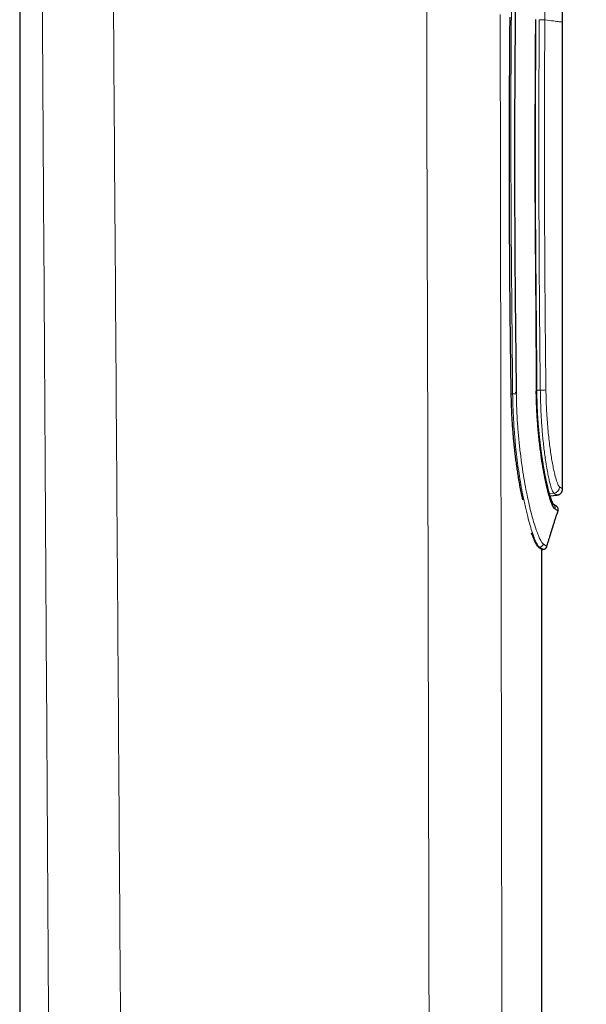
# Model space of a CAD drawing. Header units: millimetres. Extents: x 8 to 428, y 12 to 633.
# Tile 620 of 656: x 365 to 392, y 434 to 481. Entities that reach past the tile are written whole.
import ezdxf

# ---------------------------------------------------------------- set-up
doc = ezdxf.new("R2010")
doc.units = ezdxf.units.MM

msp = doc.modelspace()

# ---------------------------------------------------------------- linework, layer by layer
at = {"color": 7, "linetype": 'Continuous', "lineweight": 30}
for p, q in [((365.296, 487.16), (365.293, 373.28)), ((391.293, 458.263), (391.293, 480.633)), ((390.692, 457.932), (391.021, 457.96)), ((390.537, 455.498), (390.536, 455.498)), ((390.293, 373.294), (390.295, 455.359)), ((390.295, 455.359), (390.353, 455.359))]:
    msp.add_line(p, q, dxfattribs=at)
at = {"color": 8, "linetype": 'Continuous', "lineweight": 0}
for p, q in [((388.903, 462.813), (388.819, 462.813)), ((389.077, 462.882), (389.027, 462.882)), ((390.228, 462.987), (390.063, 462.986)), ((390.878, 458.054), (390.662, 458.035)), ((390.185, 455.47), (390.133, 455.47))]:
    msp.add_line(p, q, dxfattribs=at)
at = {"color": 8, "linetype": 'Continuous', "lineweight": 0, "flags": 128}
msp.add_lwpolyline([(385.02, 378.565), (384.899, 430.252), (384.832, 460.236), (384.797, 476.264), (384.789, 480.395), (384.787, 481.49), (384.786, 481.795), (384.786, 481.887), (384.786, 481.938)], dxfattribs=at)
at = {"color": 8, "linetype": 'Continuous', "lineweight": 0}
for centre, radius, start, end in [((388.906, 464.51), 1.697, 269.8752, 275.7678), ((390.036, 462.991), 0.0548, 265.8711, 300.3953), ((390.252, 464.467), 1.481, 269.0496, 279.4771), ((390.85, 458.354), 0.301, 275.3456, 359.7387), ((390.734, 457.366), 0.199, 341.6491, 55.2492), ((390.184, 455.671), 0.201, 270.4178, 343.0447)]:
    msp.add_arc(centre, radius, start, end, dxfattribs=at)
at = {"color": 7, "linetype": 'Continuous', "lineweight": 30}
for points, knots in [([(391.293, 480.633), (391.293, 480.832), (391.293, 481.286), (391.295, 481.993), (391.301, 482.754), (391.312, 483.512), (391.331, 484.269), (391.357, 485.01), (391.39, 485.736), (391.43, 486.448), (391.477, 487.159), (391.531, 487.868), (391.594, 488.605), (391.668, 489.369), (391.754, 490.159), (391.848, 490.949), (391.951, 491.738), (392.062, 492.526), (392.182, 493.313), (392.303, 494.071), (392.389, 494.565), (392.429, 494.798)], [0, 0, 0, 0, 0.041927, 0.095602, 0.149058, 0.202339, 0.255492, 0.308616, 0.3587, 0.408771, 0.458817, 0.508831, 0.558846, 0.614689, 0.670555, 0.726443, 0.782352, 0.838279, 0.894222, 0.950178, 1, 1, 1, 1]), ([(389.961, 490.355), (389.733, 489.228), (389.279, 486.976), (389.039, 483.529), (389.019, 480.079), (388.99, 476.243), (388.994, 472.022), (389.016, 467.419), (389.057, 464.354), (389.077, 462.822)], [0, 0, 0, 0, 0.124922, 0.24981, 0.374788, 0.499787, 0.666482, 0.833224, 1, 1, 1, 1]), ([(388.763, 480.872), (388.76, 480.445), (388.752, 479.591), (388.744, 478.312), (388.738, 477.036), (388.734, 475.764), (388.732, 474.495), (388.732, 473.23), (388.735, 471.971), (388.739, 470.698), (388.746, 469.408), (388.756, 468.095), (388.768, 466.779), (388.782, 465.46), (388.799, 464.137), (388.812, 463.255), (388.819, 462.813)], [0, 0, 0, 0, 0.07098, 0.141768, 0.212365, 0.28277, 0.352984, 0.423007, 0.49284, 0.561955, 0.634443, 0.707139, 0.780042, 0.853153, 0.926473, 1, 1, 1, 1]), ([(390.064, 462.944), (390.063, 463.048), (390.062, 463.252), (390.061, 463.553), (390.059, 463.842), (390.058, 464.122), (390.056, 464.389), (390.054, 464.644), (390.053, 464.887), (390.051, 465.121), (390.049, 465.346), (390.047, 465.562), (390.046, 465.77), (390.044, 465.967), (390.042, 466.154), (390.041, 466.331), (390.039, 466.497), (390.038, 466.647), (390.037, 466.781), (390.036, 466.903), (390.035, 467.022), (390.034, 467.14), (390.033, 467.258), (390.031, 467.377), (390.03, 467.497), (390.028, 467.703), (390.026, 467.997), (390.022, 468.427), (390.018, 468.908), (390.014, 469.438), (390.01, 469.971), (390.006, 470.503), (390.003, 471.036), (390.001, 471.516), (390, 471.945), (389.999, 472.323), (389.998, 472.701), (389.997, 473.079), (389.997, 473.456), (389.996, 473.822), (389.996, 474.173), (389.996, 474.508), (389.996, 474.834), (389.996, 475.151), (389.997, 475.391), (389.997, 475.558), (389.997, 475.657), (389.997, 475.761), (389.997, 475.872), (389.998, 475.989), (389.998, 476.112), (389.998, 476.241), (389.998, 476.377), (389.999, 476.53), (389.999, 476.7), (390, 476.888), (390, 477.086), (390.001, 477.293), (390.002, 477.51), (390.002, 477.736), (390.003, 477.972), (390.004, 478.217), (390.006, 478.472), (390.007, 478.737), (390.008, 479.011), (390.009, 479.289), (390.011, 479.57), (390.013, 479.854), (390.014, 480.147), (390.016, 480.449), (390.018, 480.652), (390.018, 480.756)], [0, 0, 0, 0, 0.017522, 0.034423, 0.050714, 0.066404, 0.0815, 0.095752, 0.10944, 0.122566, 0.135132, 0.147378, 0.159042, 0.170126, 0.180627, 0.190548, 0.199885, 0.20864, 0.215822, 0.222564, 0.229173, 0.235806, 0.242464, 0.249146, 0.255853, 0.262585, 0.283901, 0.30546, 0.335009, 0.364884, 0.394794, 0.424704, 0.454588, 0.484415, 0.505627, 0.526829, 0.548038, 0.569252, 0.590473, 0.611496, 0.630805, 0.649609, 0.667909, 0.685704, 0.702996, 0.708315, 0.713759, 0.719593, 0.725817, 0.732432, 0.739309, 0.746564, 0.754196, 0.762205, 0.772231, 0.782792, 0.793887, 0.805517, 0.817682, 0.830382, 0.843616, 0.857384, 0.871688, 0.886526, 0.901899, 0.917807, 0.933295, 0.949259, 0.965697, 0.982611, 1, 1, 1, 1]), ([(388.819, 462.813), (388.822, 462.643), (388.829, 462.3), (388.852, 461.786), (388.877, 461.374), (388.899, 461.067), (388.916, 460.863), (388.934, 460.659), (388.953, 460.455), (388.974, 460.252), (388.999, 460.027), (389.029, 459.776), (389.065, 459.497), (389.106, 459.211), (389.151, 458.92), (389.199, 458.624), (389.252, 458.326), (389.309, 458.03), (389.349, 457.829), (389.37, 457.734), (389.371, 457.732)], [0, 0, 0, 0, 0.088873, 0.179755, 0.272673, 0.309745, 0.347138, 0.384851, 0.422888, 0.461248, 0.499932, 0.552426, 0.607716, 0.665806, 0.726697, 0.790392, 0.856892, 0.9262, 0.998315, 1, 1, 1, 1]), ([(390.923, 457.303), (390.9, 457.325), (390.856, 457.369), (390.773, 457.545), (390.684, 457.801), (390.589, 458.139), (390.492, 458.551), (390.397, 459.034), (390.306, 459.578), (390.223, 460.176), (390.151, 460.82), (390.093, 461.501), (390.051, 462.21), (390.038, 462.695), (390.032, 462.937)], [0, 0, 0, 0, 0.083565, 0.167097, 0.250675, 0.334257, 0.417766, 0.501172, 0.584499, 0.667742, 0.750896, 0.834, 0.917022, 1, 1, 1, 1]), ([(390.857, 457.522), (390.857, 457.522), (390.857, 457.522), (390.855, 457.524), (390.853, 457.528), (390.85, 457.532), (390.848, 457.536), (390.845, 457.54), (390.842, 457.545), (390.838, 457.552), (390.832, 457.563), (390.825, 457.576), (390.818, 457.591), (390.81, 457.607), (390.803, 457.623), (390.796, 457.638), (390.79, 457.654), (390.783, 457.669), (390.778, 457.682), (390.774, 457.693), (390.77, 457.702), (390.767, 457.711), (390.763, 457.721), (390.758, 457.734), (390.753, 457.749), (390.746, 457.767), (390.739, 457.787), (390.732, 457.809), (390.724, 457.832), (390.717, 457.853), (390.711, 457.873), (390.704, 457.893), (390.699, 457.911), (390.693, 457.928), (390.688, 457.944), (390.683, 457.961), (390.678, 457.979), (390.671, 458.004), (390.662, 458.035), (390.65, 458.075), (390.635, 458.131), (390.616, 458.203), (390.593, 458.293), (390.574, 458.372), (390.558, 458.437), (390.548, 458.483), (390.538, 458.525), (390.53, 458.563), (390.522, 458.598), (390.515, 458.631), (390.507, 458.666), (390.499, 458.705), (390.49, 458.748), (390.479, 458.801), (390.466, 458.867), (390.451, 458.944), (390.435, 459.029), (390.417, 459.12), (390.401, 459.212), (390.385, 459.302), (390.371, 459.388), (390.356, 459.473), (390.343, 459.555), (390.331, 459.632), (390.32, 459.705), (390.309, 459.773), (390.3, 459.837), (390.292, 459.895), (390.281, 459.969), (390.268, 460.063), (390.255, 460.16), (390.245, 460.242), (390.237, 460.307), (390.229, 460.373), (390.22, 460.443), (390.212, 460.516), (390.203, 460.594), (390.194, 460.678), (390.184, 460.767), (390.174, 460.864), (390.164, 460.969), (390.154, 461.084), (390.143, 461.209), (390.131, 461.346), (390.12, 461.493), (390.11, 461.649), (390.099, 461.814), (390.091, 461.976), (390.083, 462.133), (390.077, 462.284), (390.072, 462.44), (390.068, 462.603), (390.065, 462.771), (390.064, 462.886), (390.064, 462.944)], [0, 0, 0, 0, 0.003677, 0.010317, 0.017873, 0.024632, 0.030503, 0.035481, 0.039646, 0.047481, 0.056411, 0.066441, 0.077197, 0.088261, 0.096336, 0.104567, 0.11287, 0.120376, 0.126855, 0.131224, 0.134959, 0.138649, 0.142958, 0.147888, 0.154122, 0.161128, 0.168909, 0.177284, 0.185235, 0.192598, 0.199373, 0.20556, 0.211499, 0.21677, 0.221525, 0.226568, 0.232017, 0.23787, 0.247887, 0.258906, 0.270774, 0.292341, 0.314204, 0.336362, 0.347304, 0.357307, 0.366318, 0.374334, 0.381357, 0.38774, 0.394895, 0.402328, 0.410715, 0.420056, 0.43342, 0.447729, 0.462945, 0.479071, 0.496095, 0.51009, 0.524543, 0.538426, 0.551446, 0.563605, 0.574906, 0.585349, 0.594937, 0.60367, 0.611639, 0.627789, 0.645155, 0.653962, 0.663053, 0.672427, 0.682085, 0.692083, 0.702958, 0.714139, 0.72622, 0.739204, 0.75309, 0.76788, 0.784556, 0.802253, 0.820972, 0.840715, 0.861485, 0.883284, 0.901136, 0.919626, 0.938756, 0.958527, 0.978941, 1, 1, 1, 1]), ([(391.022, 457.96), (391.033, 457.962), (391.055, 457.964), (391.086, 457.973), (391.114, 457.983), (391.14, 457.996), (391.164, 458.01), (391.185, 458.026), (391.203, 458.042), (391.222, 458.061), (391.242, 458.087), (391.26, 458.116), (391.275, 458.149), (391.287, 458.183), (391.294, 458.22), (391.295, 458.246), (391.296, 458.259)], [0, 0, 0, 0, 0.077182, 0.149754, 0.216706, 0.277222, 0.346848, 0.402993, 0.450286, 0.509823, 0.583706, 0.671302, 0.745297, 0.825501, 0.910839, 1, 1, 1, 1]), ([(390.993, 457.428), (390.993, 457.428), (390.994, 457.428), (390.99, 457.43), (390.984, 457.434), (390.974, 457.441), (390.962, 457.45), (390.947, 457.46), (390.931, 457.471), (390.913, 457.484), (390.893, 457.497), (390.874, 457.51), (390.862, 457.519), (390.857, 457.522)], [0, 0, 0, 0, 0.06282, 0.172624, 0.280227, 0.385607, 0.488736, 0.589581, 0.68254, 0.773403, 0.86214, 0.948717, 1, 1, 1, 1]), ([(390.995, 457.427), (390.995, 457.427), (390.995, 457.427), (390.99, 457.43), (390.985, 457.434), (390.979, 457.438), (390.976, 457.44)], [0, 0, 0, 0, 0.223302, 0.523533, 0.817045, 1, 1, 1, 1]), ([(391.08, 457.197), (391.084, 457.211), (391.09, 457.238), (391.089, 457.278), (391.082, 457.313), (391.072, 457.337), (391.064, 457.353), (391.058, 457.364), (391.051, 457.375), (391.041, 457.387), (391.028, 457.401), (391.012, 457.415), (391, 457.423), (390.994, 457.427)], [0, 0, 0, 0, 0.144265, 0.279094, 0.398103, 0.496792, 0.537687, 0.577018, 0.623521, 0.678893, 0.767839, 0.874816, 1, 1, 1, 1]), ([(390.537, 455.498), (390.543, 455.518), (390.56, 455.574), (390.587, 455.661), (390.616, 455.756), (390.642, 455.841), (390.665, 455.915), (390.685, 455.978), (390.701, 456.029), (390.713, 456.069), (390.723, 456.102), (390.733, 456.132), (390.742, 456.162), (390.752, 456.194), (390.761, 456.223), (390.769, 456.248), (390.777, 456.272), (390.785, 456.299), (390.796, 456.333), (390.807, 456.37), (390.82, 456.409), (390.833, 456.451), (390.849, 456.5), (390.868, 456.559), (390.89, 456.628), (390.915, 456.709), (390.944, 456.798), (390.976, 456.896), (391.01, 457.002), (391.044, 457.104), (391.066, 457.171), (391.075, 457.199)], [0, 0, 0, 0, 0.0358991, 0.0979911, 0.1538786, 0.2035571, 0.2470224, 0.2842707, 0.315299, 0.3373459, 0.3551589, 0.3726318, 0.3905555, 0.4089341, 0.4273264, 0.4422926, 0.453463, 0.4697373, 0.4896599, 0.5132318, 0.5341372, 0.5589637, 0.5877214, 0.6204119, 0.6625864, 0.70989, 0.7623148, 0.8198516, 0.8824904, 0.9502216, 1, 1, 1, 1]), ([(391.08, 457.197), (391.074, 457.202), (391.061, 457.212), (390.969, 457.272), (390.923, 457.303)], [0, 0, 0, 0, 0.497326, 1, 1, 1, 1]), ([(389.794, 456.154), (389.795, 456.152), (389.83, 456.049), (389.896, 455.887), (389.984, 455.682), (390.064, 455.535), (390.11, 455.492), (390.133, 455.47)], [0, 0, 0, 0, 0.005597, 0.243348, 0.488292, 0.740491, 1, 1, 1, 1]), ([(390.133, 455.47), (390.149, 455.459), (390.182, 455.436), (390.221, 455.409), (390.253, 455.388), (390.276, 455.372), (390.29, 455.363), (390.296, 455.358), (390.295, 455.359), (390.295, 455.359)], [0, 0, 0, 0, 0.1607011, 0.3212199, 0.4815882, 0.6418381, 0.8020014, 0.9621103, 1, 1, 1, 1]), ([(390.354, 455.359), (390.367, 455.36), (390.39, 455.361), (390.419, 455.369), (390.438, 455.377), (390.451, 455.384), (390.465, 455.392), (390.483, 455.406), (390.506, 455.427), (390.524, 455.452), (390.537, 455.477), (390.542, 455.491), (390.545, 455.498)], [0, 0, 0, 0, 0.151593, 0.278999, 0.348208, 0.403863, 0.450692, 0.544406, 0.669554, 0.823281, 0.909286, 1, 1, 1, 1])]:
    msp.add_open_spline(points, degree=3, knots=knots, dxfattribs=at)
at = {"color": 8, "linetype": 'Continuous', "lineweight": 0}
for points, knots in [([(388.903, 462.813), (388.898, 463.352), (388.888, 464.431), (388.872, 466.05), (388.858, 467.528), (388.85, 468.52), (388.846, 469.024), (388.845, 469.181), (388.844, 469.337), (388.843, 469.494), (388.841, 469.655), (388.838, 470.075), (388.834, 470.747), (388.829, 471.63), (388.825, 472.462), (388.822, 473.242), (388.82, 474), (388.818, 474.736), (388.818, 475.361), (388.818, 475.881), (388.819, 476.231), (388.819, 476.447), (388.819, 476.533), (388.819, 476.559), (388.819, 476.585), (388.819, 476.612), (388.82, 476.642), (388.82, 476.75), (388.82, 476.929), (388.821, 477.178), (388.821, 477.416), (388.822, 477.64), (388.823, 477.836), (388.823, 478.005), (388.823, 478.147), (388.824, 478.262), (388.824, 478.336), (388.824, 478.395), (388.824, 478.448), (388.825, 478.516), (388.825, 478.586), (388.825, 478.655), (388.826, 478.805), (388.827, 479.022), (388.828, 479.303), (388.829, 479.516), (388.831, 479.676), (388.831, 479.786), (388.832, 479.893), (388.833, 479.999), (388.834, 480.111), (388.835, 480.232), (388.836, 480.362), (388.839, 480.65), (388.844, 481.088), (388.853, 481.67), (388.861, 482.128), (388.868, 482.469), (388.873, 482.698), (388.879, 482.922), (388.885, 483.143), (388.891, 483.36), (388.897, 483.588), (388.91, 483.975), (388.936, 484.514), (388.973, 485.092), (389.012, 485.561), (389.046, 485.926), (389.084, 486.285), (389.126, 486.637), (389.172, 486.983), (389.222, 487.33), (389.278, 487.686), (389.334, 488.028), (389.391, 488.356), (389.442, 488.64), (389.492, 488.908), (389.541, 489.164), (389.594, 489.439), (389.653, 489.738), (389.717, 490.06), (389.761, 490.283), (389.785, 490.398)], [0, 0, 0, 0, 0.058587, 0.117174, 0.175763, 0.219074, 0.224746, 0.230418, 0.23609, 0.241762, 0.247434, 0.25349, 0.287374, 0.320265, 0.349302, 0.377518, 0.404912, 0.431484, 0.457235, 0.472689, 0.487831, 0.495178, 0.496135, 0.49709, 0.498044, 0.498997, 0.499948, 0.50133, 0.510687, 0.519308, 0.528385, 0.536473, 0.543573, 0.549684, 0.554807, 0.558941, 0.562087, 0.562913, 0.56528, 0.567816, 0.57033, 0.572822, 0.575292, 0.586642, 0.596367, 0.605705, 0.609748, 0.613715, 0.617605, 0.621417, 0.625153, 0.629788, 0.634509, 0.639196, 0.661027, 0.682058, 0.702288, 0.710713, 0.718992, 0.727123, 0.735108, 0.742945, 0.750641, 0.759909, 0.784909, 0.809203, 0.822696, 0.835965, 0.849014, 0.861843, 0.874455, 0.8869, 0.899906, 0.913496, 0.924583, 0.936032, 0.9449, 0.954169, 0.964313, 0.975333, 0.987229, 1, 1, 1, 1]), ([(391.192, 490.155), (391.12, 489.709), (390.976, 488.821), (390.788, 487.484), (390.634, 486.146), (390.533, 484.803), (390.478, 483.455), (390.452, 482.101), (390.447, 481.197), (390.444, 480.744)], [0, 0, 0, 0, 0.143334, 0.286218, 0.428659, 0.570845, 0.713413, 0.856485, 1, 1, 1, 1]), ([(367.018, 378.627), (366.972, 385.844), (366.879, 400.277), (366.743, 421.928), (366.609, 443.578), (366.477, 465.229), (366.389, 479.663), (366.346, 486.879)], [0, 0, 0, 0, 0.2, 0.4, 0.599999, 0.799999, 1, 1, 1, 1]), ([(370.478, 378.566), (370.431, 385.77), (370.338, 400.157), (370.195, 421.704), (370.05, 443.184), (369.902, 464.598), (369.801, 478.851), (369.751, 485.967)], [0, 0, 0, 0, 0.20124, 0.40186, 0.60186, 0.80124, 1, 1, 1, 1]), ([(388.305, 480.995), (388.305, 480.983), (388.305, 480.957), (388.305, 480.912), (388.306, 480.857), (388.306, 480.793), (388.306, 480.718), (388.306, 480.634), (388.306, 480.543), (388.306, 480.446), (388.306, 480.343), (388.307, 480.231), (388.307, 480.112), (388.307, 479.984), (388.307, 479.847), (388.307, 479.703), (388.308, 479.55), (388.308, 479.389), (388.308, 479.22), (388.309, 479.042), (388.309, 478.864), (388.309, 478.686), (388.309, 478.51), (388.31, 478.369), (388.31, 478.266), (388.31, 478.204), (388.31, 478.139), (388.31, 478.075), (388.31, 478.013), (388.31, 477.956), (388.31, 477.901), (388.31, 477.856), (388.31, 477.82), (388.311, 477.794), (388.311, 477.771), (388.311, 477.749), (388.311, 477.727), (388.311, 477.678), (388.311, 477.573), (388.311, 477.363), (388.312, 476.984), (388.313, 476.485), (388.314, 475.914), (388.315, 475.25), (388.316, 474.475), (388.317, 473.587), (388.319, 472.702), (388.32, 471.816), (388.326, 468.59), (388.332, 465.399), (388.336, 462.485), (388.337, 462.188), (388.337, 462.131), (388.337, 462.074), (388.337, 462.015), (388.337, 461.952), (388.337, 461.897), (388.337, 461.855), (388.337, 461.829), (388.338, 461.811), (388.338, 461.799), (388.338, 461.779), (388.338, 461.735), (388.338, 461.663), (388.338, 461.571), (388.338, 461.468), (388.338, 461.355), (388.338, 461.232), (388.339, 461.099), (388.339, 460.956), (388.339, 460.803), (388.339, 460.639), (388.34, 460.466), (388.34, 460.285), (388.34, 460.094), (388.341, 459.894), (388.341, 459.682), (388.341, 459.46), (388.342, 459.226), (388.342, 458.981), (388.343, 458.727), (388.343, 458.464), (388.344, 458.192), (388.344, 457.913), (388.345, 457.623), (388.345, 457.324), (388.346, 457.015), (388.346, 456.696), (388.347, 456.367), (388.347, 456.122), (388.347, 455.964), (388.348, 455.896), (388.348, 455.827), (388.348, 455.757), (388.348, 455.692), (388.348, 455.633), (388.348, 455.581), (388.348, 455.531), (388.348, 455.485), (388.348, 455.446), (388.348, 455.376), (388.349, 455.273), (388.349, 454.79), (388.351, 453.962), (388.353, 452.785), (388.355, 451.601), (388.357, 450.409), (388.359, 449.185), (388.361, 447.928), (388.363, 446.638), (388.366, 445.34), (388.368, 444.033), (388.37, 442.717), (388.372, 441.488), (388.374, 440.347), (388.376, 439.296), (388.378, 438.238), (388.38, 437.175), (388.382, 436.106), (388.384, 434.957), (388.386, 433.728), (388.388, 432.423), (388.39, 431.116), (388.393, 429.812), (388.395, 428.38), (388.398, 426.823), (388.401, 425.141), (388.404, 423.484), (388.407, 421.852), (388.409, 420.246), (388.412, 418.648), (388.415, 417.06), (388.418, 415.491), (388.42, 413.94), (388.423, 412.407), (388.426, 410.883), (388.429, 409.308), (388.432, 407.683), (388.434, 406.465), (388.435, 405.713), (388.436, 405.423), (388.436, 405.135), (388.437, 404.845), (388.437, 404.571), (388.438, 404.313), (388.438, 404.071), (388.438, 403.828), (388.439, 403.584), (388.44, 402.874), (388.442, 401.7), (388.445, 400.062), (388.448, 398.282), (388.452, 396.362), (388.455, 394.301), (388.458, 392.773), (388.46, 391.861), (388.46, 391.628), (388.46, 391.547), (388.46, 391.531), (388.46, 391.517), (388.46, 391.502), (388.46, 391.484), (388.461, 391.462), (388.461, 391.438), (388.461, 391.411), (388.461, 391.383), (388.461, 391.227), (388.461, 390.943), (388.462, 390.535), (388.463, 390.124), (388.464, 389.71), (388.464, 389.296), (388.465, 388.889), (388.466, 388.49), (388.467, 388.084), (388.467, 387.672), (388.468, 387.255), (388.469, 386.847), (388.47, 386.449), (388.47, 386.061), (388.471, 385.683), (388.472, 385.315), (388.472, 384.962), (388.473, 384.625), (388.473, 384.302), (388.474, 383.989), (388.475, 383.684), (388.475, 383.388), (388.476, 383.106), (388.476, 382.838), (388.477, 382.583), (388.477, 382.336), (388.477, 382.097), (388.478, 381.858), (388.478, 381.619), (388.479, 381.38), (388.479, 381.151), (388.48, 380.932), (388.48, 380.723), (388.48, 380.524), (388.481, 380.334), (388.481, 380.154), (388.481, 379.985), (388.482, 379.825), (388.482, 379.674), (388.482, 379.534), (388.482, 379.404), (388.483, 379.283), (388.483, 379.172), (388.483, 379.07), (388.483, 378.976), (388.483, 378.892), (388.483, 378.818), (388.484, 378.755), (388.484, 378.703), (388.484, 378.672), (388.484, 378.658)], [0, 0, 0, 0, 0.000341, 0.000779, 0.001313, 0.001943, 0.002669, 0.003491, 0.00441, 0.005337, 0.006345, 0.007433, 0.008603, 0.009853, 0.011184, 0.012596, 0.014089, 0.015663, 0.017318, 0.019053, 0.02087, 0.022535, 0.024263, 0.026054, 0.026659, 0.02727, 0.027889, 0.028565, 0.029136, 0.029708, 0.030251, 0.030733, 0.031043, 0.031285, 0.0315, 0.031715, 0.031931, 0.032147, 0.033167, 0.034999, 0.038299, 0.044265, 0.04964, 0.055029, 0.063728, 0.072382, 0.081036, 0.089691, 0.098345, 0.175616, 0.183215, 0.183772, 0.18433, 0.184887, 0.185444, 0.186057, 0.186731, 0.187051, 0.187309, 0.187479, 0.187575, 0.187671, 0.188065, 0.188869, 0.189772, 0.190774, 0.191876, 0.193077, 0.194378, 0.195779, 0.197278, 0.198877, 0.200576, 0.202341, 0.204202, 0.206158, 0.208211, 0.2104, 0.212688, 0.215075, 0.217562, 0.220148, 0.222785, 0.225518, 0.228347, 0.231271, 0.234292, 0.237408, 0.240621, 0.243929, 0.244592, 0.24526, 0.245931, 0.246605, 0.247317, 0.247823, 0.248336, 0.248833, 0.24929, 0.249684, 0.249991, 0.251348, 0.252705, 0.264128, 0.275627, 0.2872, 0.298849, 0.310574, 0.323091, 0.335693, 0.348379, 0.36115, 0.374006, 0.386947, 0.397173, 0.407453, 0.417784, 0.428168, 0.438608, 0.449133, 0.461852, 0.474627, 0.487412, 0.500162, 0.512851, 0.529383, 0.54582, 0.56216, 0.57795, 0.593649, 0.609258, 0.624776, 0.640204, 0.655268, 0.670244, 0.685134, 0.699936, 0.71641, 0.732775, 0.735643, 0.738471, 0.741274, 0.744093, 0.746966, 0.749288, 0.751666, 0.754047, 0.756427, 0.758805, 0.774863, 0.790866, 0.806815, 0.827035, 0.847167, 0.867212, 0.871846, 0.873884, 0.874062, 0.874211, 0.874338, 0.874478, 0.874662, 0.874861, 0.875116, 0.875383, 0.87565, 0.875916, 0.879976, 0.883967, 0.887892, 0.892023, 0.896076, 0.900052, 0.903952, 0.907774, 0.911948, 0.916027, 0.92001, 0.923896, 0.927686, 0.931381, 0.934979, 0.938481, 0.94172, 0.944873, 0.947938, 0.950917, 0.95381, 0.956615, 0.959181, 0.961669, 0.96408, 0.966415, 0.968672, 0.9711, 0.973432, 0.975668, 0.977808, 0.979852, 0.9818, 0.983651, 0.985407, 0.987067, 0.98863, 0.990098, 0.991469, 0.992745, 0.993924, 0.995007, 0.995994, 0.996925, 0.997751, 0.998472, 0.999086, 0.999596, 1, 1, 1, 1]), ([(390.032, 462.937), (390.024, 464.42), (390.01, 467.387), (389.965, 471.843), (389.968, 476.301), (389.984, 479.272), (389.992, 480.758)], [0, 0, 0, 0, 0.250077, 0.500032, 0.750013, 1, 1, 1, 1]), ([(390.228, 462.987), (390.223, 463.402), (390.213, 464.233), (390.201, 465.478), (390.19, 466.722), (390.181, 467.965), (390.173, 469.207), (390.167, 470.447), (390.162, 471.688), (390.159, 472.95), (390.157, 474.234), (390.158, 475.536), (390.159, 476.839), (390.163, 478.143), (390.168, 479.447), (390.173, 480.315), (390.175, 480.749)], [0, 0, 0, 0, 0.070283, 0.140474, 0.210572, 0.280579, 0.350493, 0.420316, 0.490046, 0.560063, 0.633411, 0.706692, 0.779948, 0.853346, 0.926697, 1, 1, 1, 1]), ([(390.444, 480.743), (390.44, 480.743), (390.433, 480.744), (390.412, 480.745), (390.385, 480.746), (390.351, 480.747), (390.311, 480.748), (390.267, 480.748), (390.222, 480.749), (390.191, 480.749), (390.175, 480.749)], [0, 0, 0, 0, 0.1192952, 0.2433494, 0.3707925, 0.5, 0.6292075, 0.7566506, 0.8807048, 1, 1, 1, 1]), ([(390.444, 480.743), (390.441, 480.269), (390.436, 479.322), (390.43, 477.902), (390.427, 476.483), (390.425, 475.063), (390.426, 473.644), (390.429, 472.224), (390.433, 470.845), (390.44, 469.505), (390.447, 468.205), (390.457, 466.905), (390.468, 465.606), (390.481, 464.306), (390.491, 463.44), (390.496, 463.007)], [0, 0, 0, 0, 0.080045, 0.160066, 0.240069, 0.320056, 0.400034, 0.480006, 0.559977, 0.633287, 0.706603, 0.779929, 0.853268, 0.926624, 1, 1, 1, 1]), ([(390.444, 480.744), (390.592, 480.725), (390.89, 480.687), (391.153, 480.65), (391.289, 480.631), (391.279, 480.633), (391.275, 480.633)], [0, 0, 0, 0, 0.285411, 0.570968, 0.856646, 1, 1, 1, 1]), ([(390.185, 455.47), (390.174, 455.479), (390.152, 455.497), (390.113, 455.546), (390.07, 455.614), (390.022, 455.706), (389.969, 455.824), (389.911, 455.969), (389.834, 456.185), (389.737, 456.496), (389.651, 456.821), (389.592, 457.06), (389.561, 457.188), (389.53, 457.32), (389.499, 457.456), (389.468, 457.597), (389.413, 457.846), (389.338, 458.216), (389.25, 458.722), (389.172, 459.241), (389.104, 459.766), (389.041, 460.335), (388.986, 460.942), (388.942, 461.584), (388.913, 462.205), (388.906, 462.614), (388.903, 462.813)], [0, 0, 0, 0, 0.031201, 0.063921, 0.098161, 0.133925, 0.171213, 0.210027, 0.250368, 0.320308, 0.390284, 0.408624, 0.426967, 0.445312, 0.46366, 0.482011, 0.500364, 0.558812, 0.615355, 0.669998, 0.722748, 0.773614, 0.834552, 0.89258, 0.947721, 1, 1, 1, 1]), ([(389.077, 462.822), (389.082, 462.588), (389.091, 462.121), (389.129, 461.433), (389.182, 460.763), (389.25, 460.115), (389.329, 459.495), (389.418, 458.905), (389.515, 458.352), (389.617, 457.839), (389.722, 457.372), (389.829, 456.954), (389.934, 456.587), (390.036, 456.274), (390.134, 456.016), (390.225, 455.817), (390.307, 455.674), (390.353, 455.633), (390.375, 455.612)], [0, 0, 0, 0, 0.062509, 0.124858, 0.187136, 0.249397, 0.31167, 0.373972, 0.43632, 0.498741, 0.561226, 0.623757, 0.686347, 0.74899, 0.811674, 0.874391, 0.937153, 1, 1, 1, 1]), ([(390.878, 458.054), (390.873, 458.059), (390.861, 458.068), (390.843, 458.093), (390.823, 458.128), (390.801, 458.174), (390.778, 458.233), (390.752, 458.306), (390.725, 458.394), (390.698, 458.492), (390.671, 458.597), (390.646, 458.708), (390.62, 458.829), (390.594, 458.958), (390.567, 459.097), (390.541, 459.244), (390.514, 459.4), (390.481, 459.606), (390.441, 459.869), (390.4, 460.195), (390.363, 460.532), (390.33, 460.879), (390.302, 461.23), (390.278, 461.585), (390.258, 461.94), (390.244, 462.293), (390.233, 462.641), (390.229, 462.873), (390.228, 462.987)], [0, 0, 0, 0, 0.027065, 0.055335, 0.08481, 0.115494, 0.147388, 0.180494, 0.214815, 0.250353, 0.2815, 0.312663, 0.343841, 0.375035, 0.406245, 0.43747, 0.468711, 0.499968, 0.555509, 0.609822, 0.662904, 0.714754, 0.765373, 0.814758, 0.862913, 0.909836, 0.955531, 1, 1, 1, 1]), ([(390.496, 463.007), (390.499, 462.854), (390.504, 462.55), (390.523, 462.102), (390.548, 461.666), (390.58, 461.245), (390.617, 460.843), (390.66, 460.461), (390.707, 460.103), (390.757, 459.771), (390.81, 459.47), (390.863, 459.2), (390.917, 458.965), (390.969, 458.765), (391.019, 458.602), (391.067, 458.477), (391.112, 458.389), (391.138, 458.365), (391.151, 458.353)], [0, 0, 0, 0, 0.062813, 0.125286, 0.187557, 0.249731, 0.311893, 0.374115, 0.436465, 0.499017, 0.561646, 0.624212, 0.686763, 0.749322, 0.811904, 0.874524, 0.937207, 1, 1, 1, 1]), ([(391.151, 458.353), (391.185, 458.331), (391.252, 458.287), (391.294, 458.26), (391.291, 458.262), (391.29, 458.263)], [0, 0, 0, 0, 0.4005928, 0.8002936, 1, 1, 1, 1]), ([(391.021, 457.961), (391.021, 457.961), (391.02, 457.961), (391.01, 457.968), (390.991, 457.98), (390.963, 457.999), (390.926, 458.023), (390.894, 458.044), (390.878, 458.054)], [0, 0, 0, 0, 0.119864, 0.295684, 0.471568, 0.647557, 0.823688, 1, 1, 1, 1]), ([(390.353, 455.36), (390.353, 455.36), (390.353, 455.359), (390.341, 455.367), (390.318, 455.382), (390.285, 455.404), (390.242, 455.433), (390.204, 455.458), (390.185, 455.47)], [0, 0, 0, 0, 0.117629, 0.293567, 0.469728, 0.646156, 0.822899, 1, 1, 1, 1]), ([(390.375, 455.612), (390.42, 455.581), (390.508, 455.519), (390.551, 455.489), (390.537, 455.498), (390.537, 455.498)], [0, 0, 0, 0, 0.4998133, 0.9996427, 1, 1, 1, 1])]:
    msp.add_open_spline(points, degree=3, knots=knots, dxfattribs=at)

doc.saveas('drawing.dxf')
